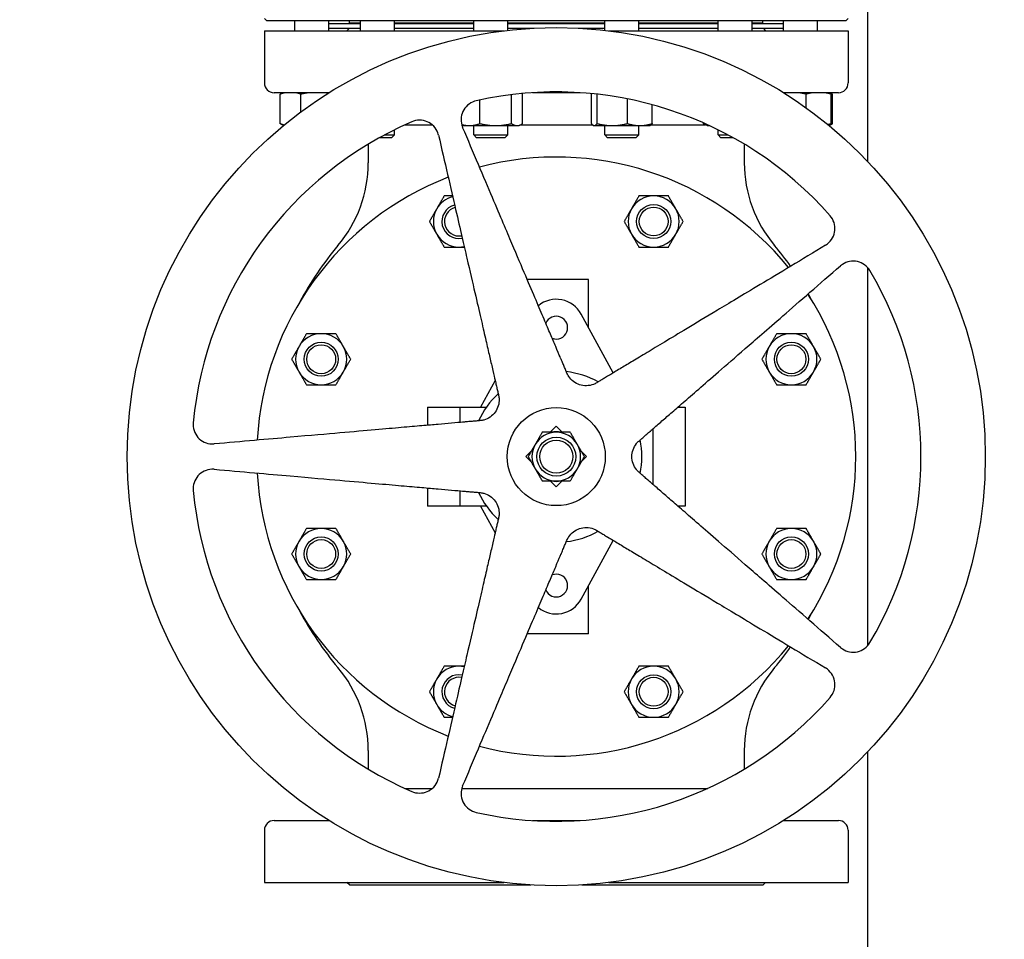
# Model space of a CAD drawing. Header units: inches. Extents: x 24 to 1128, y -94 to 748.
# Tile 415 of 573: x 603 to 628, y 521 to 545. Entities that reach past the tile are written whole.
import ezdxf

# ---------------------------------------------------------------- set-up
doc = ezdxf.new("R2010")
doc.units = ezdxf.units.IN
doc.header["$LTSCALE"] = 32
doc.header["$MEASUREMENT"] = 0
doc.layers.add('Dimension (ANSI)', color=7, linetype='Continuous', lineweight=25)
doc.layers.add('Visible (ANSI)', color=7, linetype='Continuous', lineweight=30)
doc.styles.add('Note Text (ANSI)', font='tahoma.ttf')
doc.dimstyles.new('Architectural (ANSI)', dxfattribs={"dimscale": 32, "dimtxt": 0.125, "dimasz": 0.098425, "dimexe": 0.125, "dimexo": 0.0625, "dimgap": 0.031496, "dimtad": 0, "dimtih": 1, "dimtoh": 1, "dimdec": 4, "dimrnd": 1e-08, "dimzin": 3, "dimdsep": 46, "dimlunit": 4, "dimtxsty": 'Note Text (ANSI)', "dimcen": 0.09, "dimdle": 0.393701, "dimclrd": 256, "dimclre": 256, "dimclrt": 256, "dimadec": 0, "dimazin": 3, "dimtfac": 0.96, "dimtofl": 0, "dimtmove": 0, "dimatfit": 3, "dimfxl": 1, "dimfrac": 2, "dimtolj": 1, "dimtzin": 12, "dimlwd": -1, "dimlwe": -1, "dimarcsym": 0})

# ---------------------------------------------------------------- blocks, each defined once
blk = doc.blocks.new('*D15')
at = {"layer": 'Defpoints', "color": 0, "transparency": 16777216}
for p in [(730.383, 552.029), (472.383, 538.198), (730.383, 454.747)]:
    blk.add_point(p, dxfattribs=at)
at = {"layer": 'Dimension (ANSI)', "transparency": 16777216}
for p, q in [((730.383, 550.029), (730.383, 450.747)), ((472.383, 536.198), (472.383, 450.747)), ((475.533, 454.747), (556.986, 454.747)), ((727.234, 454.747), (572.78, 454.747))]:
    blk.add_line(p, q, dxfattribs=at)
for points in [[(475.533, 455.272), (475.533, 454.222), (472.383, 454.747)], [(727.234, 455.272), (727.234, 454.222), (730.383, 454.747)]]:
    blk.add_solid(points, dxfattribs=at)
at = {"layer": 'Dimension (ANSI)', "transparency": 16777216, "insert": (557.994, 456.83), "char_height": 4, "attachment_point": 1, "style": 'Note Text (ANSI)'}
blk.add_mtext('\\A1;21\'-6"', dxfattribs=at)

msp = doc.modelspace()

# ---------------------------------------------------------------- linework, layer by layer
at = {"layer": 'Visible (ANSI)'}
for p, q in [((624.38339, 549.93274), (624.38339, 540.97655)), ((608.94589, 544.58652), (608.88339, 544.64902)), ((623.82089, 544.58652), (608.94589, 544.58652)), ((609.66738, 544.33352), (609.66738, 544.58652)), ((610.54238, 544.33352), (610.54238, 544.58652)), ((610.54238, 544.52152), (611.3497, 544.52152)), ((611.07339, 544.52652), (611.07339, 544.58652)), ((611.3497, 544.52652), (611.07339, 544.52652)), ((611.19339, 544.52652), (611.19339, 544.52152)), ((611.3497, 544.33352), (611.3497, 544.58652)), ((612.2247, 544.33352), (612.2247, 544.58652)), ((614.26357, 544.52652), (612.2247, 544.52652)), ((612.2247, 544.52152), (614.26357, 544.52152)), ((614.26357, 544.33352), (614.26357, 544.58652)), ((615.13857, 544.3455), (615.13857, 544.58652)), ((617.62822, 544.52652), (615.13857, 544.52652)), ((615.13857, 544.52152), (617.62822, 544.52152)), ((617.62822, 544.3455), (617.62822, 544.58652)), ((618.50322, 544.33352), (618.50322, 544.58652)), ((620.54209, 544.52652), (618.50322, 544.52652)), ((618.50322, 544.52152), (620.54209, 544.52152)), ((620.54209, 544.33352), (620.54209, 544.58652)), ((621.41709, 544.33352), (621.41709, 544.58652)), ((621.69339, 544.52652), (621.41709, 544.52652)), ((621.41709, 544.52152), (622.22441, 544.52152)), ((621.57339, 544.52652), (621.57339, 544.52152)), ((621.69339, 544.52652), (621.69339, 544.58652)), ((622.22441, 544.33352), (622.22441, 544.58652)), ((623.09941, 544.33352), (623.09941, 544.58652)), ((623.82089, 544.58652), (623.88339, 544.64902)), ((608.88339, 544.33352), (615.03726, 544.33352)), ((608.88339, 544.33352), (608.88339, 542.99252)), ((610.54238, 544.40152), (611.3497, 544.40152)), ((611.06839, 544.39652), (611.00539, 544.33352)), ((611.06839, 544.39652), (611.3497, 544.39652)), ((611.19339, 544.40152), (611.19339, 544.39652)), ((612.2247, 544.40152), (614.26357, 544.40152)), ((612.2247, 544.39652), (614.26357, 544.39652)), ((615.13857, 544.40152), (615.81818, 544.40152)), ((615.13857, 544.39652), (615.728, 544.39652)), ((616.94861, 544.40152), (617.62822, 544.40152)), ((617.03878, 544.39652), (617.62822, 544.39652)), ((617.72953, 544.33352), (623.88339, 544.33352)), ((618.50322, 544.40152), (620.54209, 544.40152)), ((618.50322, 544.39652), (620.54209, 544.39652)), ((621.41709, 544.40152), (622.22441, 544.40152)), ((621.41709, 544.39652), (621.69839, 544.39652)), ((621.57339, 544.40152), (621.57339, 544.39652)), ((621.69839, 544.39652), (621.76139, 544.33352)), ((623.88339, 544.33352), (623.88339, 542.99252)), ((610.5443, 542.74252), (609.13339, 542.74252)), ((609.28745, 541.94838), (609.28745, 542.70365)), ((609.358, 542.74252), (609.34009, 542.73416)), ((609.82192, 542.25054), (609.82192, 542.70365)), ((615.23555, 541.94838), (615.23555, 542.69192)), ((615.5185, 541.94838), (615.5185, 542.70365)), ((616.99489, 542.74252), (615.77189, 542.74252)), ((617.28519, 541.94838), (617.28519, 542.70365)), ((617.43041, 541.94838), (617.43041, 542.70365)), ((623.63339, 542.74252), (622.22249, 542.74252)), ((622.80713, 542.35093), (622.80713, 542.70365)), ((623.40879, 542.74252), (623.4267, 542.73416)), ((623.44244, 541.94838), (623.44244, 542.70365)), ((623.47934, 541.94838), (623.47934, 542.70365)), ((614.41812, 541.94838), (614.41812, 542.55407)), ((618.21094, 541.94838), (618.21094, 542.58254)), ((618.84624, 541.94838), (618.84624, 542.43302)), ((609.3752, 541.90149), (609.34009, 541.91787)), ((612.49046, 541.91552), (613.19737, 541.91552)), ((613.98207, 541.89652), (613.95771, 541.90787)), ((615.42007, 541.89652), (615.46586, 541.91787)), ((615.46082, 541.91552), (617.31487, 541.91552)), ((618.81657, 541.91552), (620.21984, 541.91552)), ((620.16216, 541.94838), (620.16216, 541.96674)), ((620.26059, 541.89652), (620.2148, 541.91787)), ((623.39217, 541.90176), (623.4267, 541.91787)), ((611.97267, 541.65943), (612.2247, 541.65943)), ((612.15178, 541.58652), (612.2247, 541.65943)), ((612.2247, 541.65943), (612.2247, 541.78904)), ((613.98207, 541.89652), (614.15088, 541.89652)), ((614.15088, 541.89652), (614.82683, 541.89652)), ((614.26357, 541.65943), (614.26357, 541.89652)), ((614.26357, 541.65943), (615.13857, 541.65943)), ((614.33649, 541.58652), (614.26357, 541.65943)), ((614.82683, 541.89652), (615.37702, 541.89652)), ((615.06565, 541.58652), (615.13857, 541.65943)), ((615.13857, 541.65943), (615.13857, 541.89652)), ((615.37702, 541.89652), (615.42007, 541.89652)), ((617.34672, 541.89652), (617.33546, 541.90176)), ((617.34672, 541.89652), (617.3578, 541.89652)), ((617.3578, 541.89652), (617.82067, 541.89652)), ((617.62822, 541.65943), (617.62822, 541.89652)), ((617.62822, 541.65943), (618.50322, 541.65943)), ((617.70113, 541.58652), (617.62822, 541.65943)), ((617.82067, 541.89652), (618.52859, 541.89652)), ((618.4303, 541.58652), (618.50322, 541.65943)), ((618.50322, 541.65943), (618.50322, 541.89652)), ((618.52859, 541.89652), (618.78472, 541.89652)), ((618.78472, 541.89652), (618.79598, 541.90176)), ((620.26059, 541.89652), (620.31766, 541.89652)), ((620.54209, 541.65943), (620.54209, 541.78904)), ((620.54209, 541.65943), (620.79412, 541.65943)), ((620.615, 541.58652), (620.54209, 541.65943)), ((623.39159, 541.90149), (623.39217, 541.90176)), ((611.55158, 541.42059), (611.55158, 540.944)), ((612.15178, 541.58652), (611.83864, 541.58652)), ((615.06565, 541.58652), (614.33649, 541.58652)), ((618.4303, 541.58652), (617.70113, 541.58652)), ((620.92815, 541.58652), (620.615, 541.58652)), ((621.21521, 541.42059), (621.21521, 540.944)), ((624.38339, 538.25243), (624.38339, 528.5326)), ((617.21019, 537.94552), (615.6357, 537.94552)), ((617.21019, 536.71202), (617.21019, 537.94552)), ((617.84713, 535.54452), (617.0235, 537.05423)), ((614.81248, 535.34807), (614.44042, 534.6661)), ((613.07539, 534.6661), (613.90239, 534.6661)), ((613.07539, 534.6661), (613.07539, 534.19801)), ((613.90239, 534.6661), (614.59092, 534.6661)), ((613.90239, 534.6661), (613.90239, 534.27037)), ((619.51105, 534.6661), (619.69139, 534.6661)), ((619.69139, 534.6661), (619.69139, 532.11894)), ((616.22916, 534.01752), (616.38339, 534.17175)), ((616.38339, 534.17175), (616.53763, 534.01752)), ((618.86439, 534.10396), (618.86439, 532.68107)), ((615.60416, 533.39252), (615.74031, 533.52867)), ((615.74031, 533.25636), (615.60416, 533.39252)), ((617.02648, 533.52867), (617.16263, 533.39252)), ((617.16263, 533.39252), (617.02648, 533.25636)), ((613.07539, 532.58702), (613.07539, 532.11894)), ((616.38339, 532.61328), (616.22916, 532.76752)), ((616.53763, 532.76752), (616.38339, 532.61328)), ((613.90239, 532.51466), (613.90239, 532.11894)), ((613.90239, 532.11894), (613.07539, 532.11894)), ((614.59092, 532.11894), (613.90239, 532.11894)), ((614.44042, 532.11894), (614.81248, 531.43696)), ((619.69139, 532.11894), (619.51105, 532.11894)), ((617.0235, 529.7308), (617.84713, 531.24051)), ((617.21019, 528.83952), (617.21019, 530.07301)), ((617.21019, 528.83952), (615.6357, 528.83952)), ((611.55158, 525.84103), (611.55158, 525.36444)), ((621.21521, 525.84103), (621.21521, 525.36444)), ((624.38339, 525.80848), (624.38339, 471.84902)), ((612.49046, 524.86952), (613.19737, 524.86952)), ((613.95557, 524.86952), (620.27632, 524.86952)), ((609.13339, 524.04252), (610.5443, 524.04252)), ((615.77189, 524.04252), (616.99489, 524.04252)), ((622.22249, 524.04252), (623.63339, 524.04252)), ((608.88339, 523.79252), (608.88339, 522.45152)), ((623.88339, 523.79252), (623.88339, 522.45152)), ((608.88339, 522.45152), (615.03726, 522.45152)), ((611.06839, 522.38852), (611.00539, 522.45152)), ((617.72953, 522.45152), (623.88339, 522.45152)), ((621.69839, 522.38852), (621.76139, 522.45152)), ((611.06839, 522.38852), (615.728, 522.38852)), ((617.03878, 522.38852), (621.69839, 522.38852))]:
    msp.add_line(p, q, dxfattribs=at)
for centre, radius in [((616.38339, 533.39252), 11.0235), ((618.88545, 539.43302), 0.4375), ((618.88545, 539.43302), 0.37135), ((610.34288, 535.89458), 0.4375), ((610.34288, 535.89458), 0.37135), ((622.4239, 535.89458), 0.4375), ((622.4239, 535.89458), 0.37135), ((616.38339, 533.39252), 1.26), ((616.38339, 533.39252), 0.5), ((616.38339, 533.39252), 0.4256), ((610.34288, 530.89045), 0.4375), ((622.4239, 530.89045), 0.4375), ((610.34288, 530.89045), 0.37135), ((622.4239, 530.89045), 0.37135), ((618.88545, 527.35201), 0.4375), ((618.88545, 527.35201), 0.37135)]:
    msp.add_circle(centre, radius, dxfattribs=at)
for centre, radius, start, end in [((609.13339, 542.99252), 0.25, 180, 270), ((623.63339, 542.99252), 0.25, 270, 0), ((616.38339, 533.39252), 9.36997, 41.331348, 102.668652), ((616.38339, 533.39252), 9.36997, 113.331348, 174.668652), ((608.24358, 540.944), 3.308, 319.897303, 0), ((616.38339, 533.39252), 7.696, 39.147903, 104.852097), ((624.52321, 540.944), 3.308, 180, 220.102697), ((616.38339, 533.39252), 7.696, 111.147903, 176.852097), ((613.88133, 539.43302), 0.656, 104.015956, 150), ((618.88545, 539.43302), 0.656, 90, 150), ((618.88545, 539.43302), 0.656, 30, 90), ((613.88133, 539.43302), 0.656, 150, 210), ((613.88133, 539.43302), 0.4375, 104.523454, 281.476546), ((613.88133, 539.43302), 0.37135, 104.794914, 281.205086), ((618.88545, 539.43302), 0.656, 150, 210), ((618.88545, 539.43302), 0.656, 330, 30), ((613.88133, 539.43302), 0.656, 210, 270), ((618.88545, 539.43302), 0.656, 210, 270), ((618.88545, 539.43302), 0.656, 270, 330), ((617.21039, 533.39252), 8.415, 139.897304, 151.812157), ((613.88133, 539.43302), 0.656, 270, 281.984044), ((615.55639, 533.39252), 8.415, 35.531253, 40.102696), ((616.38339, 533.39252), 9.36997, 329.331348, 30.668652), ((616.38339, 536.70502), 0.72917, 28.615103, 129.209832), ((616.38339, 533.39252), 7.696, 327.147903, 32.852097), ((615.55639, 533.39252), 8.415, 28.187843, 29.808159), ((616.38339, 536.70502), 0.29167, 248.74206, 157.25794), ((610.34288, 535.89458), 0.656, 90, 150), ((610.34288, 535.89458), 0.656, 30, 90), ((622.4239, 535.89458), 0.656, 90, 150), ((622.4239, 535.89458), 0.656, 30, 90), ((610.34288, 535.89458), 0.656, 150, 210), ((610.34288, 535.89458), 0.656, 330, 30), ((622.4239, 535.89458), 0.656, 150, 210), ((622.4239, 535.89458), 0.656, 330, 30), ((610.34288, 535.89458), 0.656, 210, 270), ((610.34288, 535.89458), 0.656, 270, 330), ((616.38339, 533.39252), 2.19886, 60.739091, 83.260909), ((622.4239, 535.89458), 0.656, 210, 270), ((622.4239, 535.89458), 0.656, 270, 330), ((616.38339, 533.39252), 2.19886, 132.739091, 155.260909), ((616.38339, 533.39252), 0.625, 90, 150), ((616.38339, 533.39252), 0.636, 79.328306, 100.671694), ((616.38339, 533.39252), 0.625, 30, 90), ((616.38339, 533.39252), 2.19886, 348.739091, 11.260909), ((616.38339, 533.39252), 0.625, 150, 210), ((616.38339, 533.39252), 0.625, 330, 30), ((616.38339, 533.39252), 0.625, 210, 270), ((616.38339, 533.39252), 0.625, 270, 330), ((616.38339, 533.39252), 7.696, 183.147903, 248.852097), ((616.38339, 533.39252), 0.636, 259.328306, 280.671694), ((616.38339, 533.39252), 9.36997, 185.331348, 246.668652), ((616.38339, 533.39252), 2.19886, 204.739091, 227.260909), ((610.34288, 530.89045), 0.656, 90, 150), ((610.34288, 530.89045), 0.656, 30, 90), ((622.4239, 530.89045), 0.656, 90, 150), ((622.4239, 530.89045), 0.656, 30, 90), ((616.38339, 533.39252), 2.19886, 276.739091, 299.260909), ((610.34288, 530.89045), 0.656, 150, 210), ((610.34288, 530.89045), 0.656, 330, 30), ((622.4239, 530.89045), 0.656, 150, 210), ((622.4239, 530.89045), 0.656, 330, 30), ((610.34288, 530.89045), 0.656, 210, 270), ((610.34288, 530.89045), 0.656, 270, 330), ((622.4239, 530.89045), 0.656, 210, 270), ((622.4239, 530.89045), 0.656, 270, 330), ((616.38339, 530.08002), 0.29167, 202.74206, 111.25794), ((616.38339, 530.08002), 0.72917, 230.790168, 331.384897), ((617.21039, 533.39252), 8.415, 208.187843, 220.102697), ((615.55639, 533.39252), 8.415, 330.191841, 331.812157), ((616.38339, 533.39252), 7.696, 255.147903, 320.852097), ((615.55639, 533.39252), 8.415, 319.897303, 324.468747), ((613.88133, 527.35201), 0.656, 90, 150), ((613.88133, 527.35201), 0.656, 78.015956, 90), ((618.88545, 527.35201), 0.656, 90, 150), ((618.88545, 527.35201), 0.656, 30, 90), ((608.24358, 525.84103), 3.308, 0, 40.102697), ((613.88133, 527.35201), 0.4375, 78.523454, 255.476546), ((624.52321, 525.84103), 3.308, 139.897303, 180), ((613.88133, 527.35201), 0.656, 150, 210), ((613.88133, 527.35201), 0.37135, 78.794914, 255.205086), ((618.88545, 527.35201), 0.656, 150, 210), ((618.88545, 527.35201), 0.656, 330, 30), ((613.88133, 527.35201), 0.656, 210, 255.984044), ((616.38339, 533.39252), 9.36997, 257.331348, 318.668652), ((618.88545, 527.35201), 0.656, 210, 270), ((618.88545, 527.35201), 0.656, 270, 330), ((609.13339, 523.79252), 0.25, 90, 180), ((623.63339, 523.79252), 0.25, 0, 90)]:
    msp.add_arc(centre, radius, start, end, dxfattribs=at)
for points, weights in [([(609.42454, 542.74252), (609.35962, 542.72979), (609.28745, 542.70365)], [1.01897523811, 1.01877372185, 1]), ([(609.28745, 542.70365), (609.31485, 542.72239), (609.34009, 542.73416)], [1, 1.01339325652, 1.01733426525]), ([(609.82192, 542.70365), (609.74975, 542.72979), (609.68483, 542.74252)], [1, 1.01877372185, 1.01897523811]), ([(610.0316, 542.74252), (609.9323, 542.72979), (609.82192, 542.70365)], [1.01897523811, 1.01877372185, 1]), ([(610.5216, 542.7283), (610.47472, 542.73674), (610.42968, 542.74252)], [1.01497041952, 1.01888382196, 1.01897523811]), ([(615.5185, 542.70365), (615.5053, 542.71268), (615.49266, 542.72006)], [1, 1.0064062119, 1.01064987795]), ([(617.29657, 542.71789), (617.29099, 542.71137), (617.28519, 542.70365)], [1.00937112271, 1.0054754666, 1]), ([(617.43041, 542.70365), (617.43035, 542.70374), (617.43028, 542.70382)], [1, 1.00006190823, 1.0001236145]), ([(617.43086, 542.70376), (617.43063, 542.7037), (617.43041, 542.70365)], [1.00007787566, 1.00003897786, 1]), ([(622.22682, 542.74252), (622.22504, 542.74228), (622.22326, 542.74203)], [1.01897523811, 1.0189714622, 1.01896116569]), ([(622.80713, 542.70365), (622.70174, 542.72979), (622.60692, 542.74252)], [1, 1.01877372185, 1.01897523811]), ([(622.97009, 542.74252), (622.89292, 542.72979), (622.80713, 542.70365)], [1.01897523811, 1.01877372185, 1]), ([(623.44244, 542.70365), (623.35665, 542.72979), (623.27948, 542.74252)], [1, 1.01877372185, 1.01897523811]), ([(623.40519, 542.74252), (623.42283, 542.72979), (623.44244, 542.70365)], [1.01897523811, 1.01877372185, 1]), ([(623.47934, 542.70365), (623.44113, 542.72979), (623.40676, 542.74252)], [1, 1.01877372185, 1.01897523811]), ([(609.34009, 541.91787), (609.31485, 541.92964), (609.28745, 541.94838)], [1.01733426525, 1.01339325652, 1]), ([(609.28745, 541.94838), (609.34263, 541.9284), (609.39324, 541.91632)], [1, 1.01429119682, 1.01782022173]), ([(613.95287, 541.9259), (614.05603, 541.89652), (614.15088, 541.89652)], [1.01392594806, 1.02876844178, 1]), ([(614.15088, 541.89652), (614.27491, 541.89652), (614.41812, 541.94838)], [1, 1.0379548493, 1]), ([(614.41812, 541.94838), (614.63715, 541.89652), (614.82683, 541.89652)], [1, 1.0379548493, 1]), ([(614.82683, 541.89652), (615.01652, 541.89652), (615.23555, 541.94838)], [1, 1.0379548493, 1]), ([(615.23555, 541.94838), (615.31137, 541.89652), (615.37702, 541.89652)], [1, 1.0379548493, 1]), ([(615.37702, 541.89652), (615.44268, 541.89652), (615.5185, 541.94838)], [1, 1.0379548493, 1]), ([(617.28519, 541.94838), (617.3241, 541.89652), (617.3578, 541.89652)], [1, 1.0379548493, 1]), ([(617.3578, 541.89652), (617.3915, 541.89652), (617.43041, 541.94838)], [1, 1.0379548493, 1]), ([(617.43041, 541.94838), (617.63955, 541.89652), (617.82067, 541.89652)], [1, 1.0379548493, 1]), ([(617.82067, 541.89652), (618.0018, 541.89652), (618.21094, 541.94838)], [1, 1.0379548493, 1]), ([(618.21094, 541.94838), (618.38117, 541.89652), (618.52859, 541.89652)], [1, 1.0379548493, 1]), ([(618.52859, 541.89652), (618.67601, 541.89652), (618.84624, 541.94838)], [1, 1.0379548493, 1]), ([(618.84624, 541.94838), (618.8195, 541.91273), (618.79598, 541.90176)], [1, 1.02578038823, 1.01653872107]), ([(620.2148, 541.91787), (620.18956, 541.92964), (620.16216, 541.94838)], [1.01733426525, 1.01339325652, 1]), ([(620.16216, 541.94838), (620.22452, 541.9258), (620.28123, 541.91327)], [1, 1.01618057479, 1.01856523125]), ([(623.36146, 541.92622), (623.40076, 541.93568), (623.44244, 541.94838)], [1.01376780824, 1.00903433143, 1]), ([(623.44244, 541.94838), (623.41569, 541.91273), (623.39217, 541.90176)], [1, 1.02578038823, 1.01653872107]), ([(623.40353, 541.90834), (623.43937, 541.92103), (623.47934, 541.94838)], [1.01895290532, 1.01965956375, 1]), ([(616.65826, 535.53653), (616.12941, 536.78242), (613.97785, 541.85118)], [3.21640230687, 2.36623373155, 1.05826131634]), ([(613.35764, 541.64967), (614.59634, 536.28429), (614.90081, 534.9655)], [1.05826131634, 2.36623373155, 3.21640230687]), ([(613.50259, 540.08902), (613.40111, 539.91325), (613.31322, 539.76102)], [1.01001874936, 1.04314139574, 1]), ([(613.71795, 540.08902), (613.61639, 540.08902), (613.50259, 540.08902)], [1.02333570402, 1.0283254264, 1.01001874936]), ([(618.50671, 540.08902), (618.40523, 539.91325), (618.31734, 539.76102)], [1.01001874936, 1.04314139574, 1]), ([(618.88545, 540.08902), (618.70968, 540.08902), (618.50671, 540.08902)], [1, 1.04314139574, 1.01001874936]), ([(619.2642, 540.08902), (619.06123, 540.08902), (618.88545, 540.08902)], [1.01001874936, 1.04314139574, 1]), ([(619.45357, 539.76102), (619.36568, 539.91325), (619.2642, 540.08902)], [1, 1.04314139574, 1.01001874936]), ([(613.31322, 539.76102), (613.22533, 539.6088), (613.12385, 539.43302)], [1, 1.04314139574, 1.01001874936]), ([(618.31734, 539.76102), (618.22945, 539.6088), (618.12797, 539.43302)], [1, 1.04314139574, 1.01001874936]), ([(619.64294, 539.43302), (619.54145, 539.6088), (619.45357, 539.76102)], [1.01001874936, 1.04314139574, 1]), ([(613.12385, 539.43302), (613.22533, 539.25725), (613.31322, 539.10502)], [1.01001874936, 1.04314139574, 1]), ([(618.12797, 539.43302), (618.22945, 539.25725), (618.31734, 539.10502)], [1.01001874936, 1.04314139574, 1]), ([(619.45357, 539.10502), (619.54145, 539.25725), (619.64294, 539.43302)], [1, 1.04314139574, 1.01001874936]), ([(613.31322, 539.10502), (613.40111, 538.9528), (613.50259, 538.77702)], [1, 1.04314139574, 1.01001874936]), ([(618.31734, 539.10502), (618.40523, 538.9528), (618.50671, 538.77702)], [1, 1.04314139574, 1.01001874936]), ([(619.2642, 538.77702), (619.36568, 538.9528), (619.45357, 539.10502)], [1.01001874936, 1.04314139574, 1]), ([(613.50259, 538.77702), (613.70556, 538.77702), (613.88133, 538.77702)], [1.01001874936, 1.04314139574, 1]), ([(613.88133, 538.77702), (613.95032, 538.77702), (614.02085, 538.77702)], [1, 1.01649887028, 1.02184350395]), ([(623.3014, 538.82177), (618.58141, 535.98571), (617.42124, 535.28862)], [1.05826131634, 2.36623373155, 3.21640230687]), ([(618.50671, 538.77702), (618.70968, 538.77702), (618.88545, 538.77702)], [1.01001874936, 1.04314139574, 1]), ([(618.88545, 538.77702), (619.06123, 538.77702), (619.2642, 538.77702)], [1, 1.04314139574, 1.01001874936]), ([(618.50741, 533.79364), (619.5289, 534.68161), (623.68471, 538.2942)], [3.21640230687, 2.36623373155, 1.05826131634]), ([(609.96414, 536.55058), (609.86266, 536.3748), (609.77477, 536.22258)], [1.01001874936, 1.04314139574, 1]), ([(610.34288, 536.55058), (610.16711, 536.55058), (609.96414, 536.55058)], [1, 1.04314139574, 1.01001874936]), ([(610.72163, 536.55058), (610.51866, 536.55058), (610.34288, 536.55058)], [1.01001874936, 1.04314139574, 1]), ([(610.911, 536.22258), (610.82311, 536.3748), (610.72163, 536.55058)], [1, 1.04314139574, 1.01001874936]), ([(622.04516, 536.55058), (621.94368, 536.3748), (621.85579, 536.22258)], [1.01001874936, 1.04314139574, 1]), ([(622.4239, 536.55058), (622.24813, 536.55058), (622.04516, 536.55058)], [1, 1.04314139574, 1.01001874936]), ([(622.80264, 536.55058), (622.59968, 536.55058), (622.4239, 536.55058)], [1.01001874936, 1.04314139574, 1]), ([(622.99202, 536.22258), (622.90413, 536.3748), (622.80264, 536.55058)], [1, 1.04314139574, 1.01001874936]), ([(609.77477, 536.22258), (609.68688, 536.07035), (609.5854, 535.89458)], [1, 1.04314139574, 1.01001874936]), ([(611.10037, 535.89458), (610.99888, 536.07035), (610.911, 536.22258)], [1.01001874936, 1.04314139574, 1]), ([(621.85579, 536.22258), (621.7679, 536.07035), (621.66642, 535.89458)], [1, 1.04314139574, 1.01001874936]), ([(623.18139, 535.89458), (623.0799, 536.07035), (622.99202, 536.22258)], [1.01001874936, 1.04314139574, 1]), ([(609.5854, 535.89458), (609.68688, 535.7188), (609.77477, 535.56658)], [1.01001874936, 1.04314139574, 1]), ([(610.911, 535.56658), (610.99888, 535.7188), (611.10037, 535.89458)], [1, 1.04314139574, 1.01001874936]), ([(621.66642, 535.89458), (621.7679, 535.7188), (621.85579, 535.56658)], [1.01001874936, 1.04314139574, 1]), ([(622.99202, 535.56658), (623.0799, 535.7188), (623.18139, 535.89458)], [1, 1.04314139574, 1.01001874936]), ([(609.77477, 535.56658), (609.86266, 535.41435), (609.96414, 535.23858)], [1, 1.04314139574, 1.01001874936]), ([(610.72163, 535.23858), (610.82311, 535.41435), (610.911, 535.56658)], [1.01001874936, 1.04314139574, 1]), ([(621.85579, 535.56658), (621.94368, 535.41435), (622.04516, 535.23858)], [1, 1.04314139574, 1.01001874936]), ([(622.80264, 535.23858), (622.90413, 535.41435), (622.99202, 535.56658)], [1.01001874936, 1.04314139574, 1]), ([(609.96414, 535.23858), (610.16711, 535.23858), (610.34288, 535.23858)], [1.01001874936, 1.04314139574, 1]), ([(610.34288, 535.23858), (610.51866, 535.23858), (610.72163, 535.23858)], [1, 1.04314139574, 1.01001874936]), ([(622.04516, 535.23858), (622.24813, 535.23858), (622.4239, 535.23858)], [1.01001874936, 1.04314139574, 1]), ([(622.4239, 535.23858), (622.59968, 535.23858), (622.80264, 535.23858)], [1, 1.04314139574, 1.01001874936]), ([(614.42925, 534.31646), (613.08092, 534.1985), (607.59537, 533.71857)], [3.22913550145, 2.37560125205, 1.06245079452]), ([(616.02255, 534.01752), (615.92586, 533.85005), (615.84213, 533.70502)], [1.01001874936, 1.04314139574, 1]), ([(616.38339, 534.01752), (616.21593, 534.01752), (616.02255, 534.01752)], [1, 1.04314139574, 1.01001874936]), ([(616.74424, 534.01752), (616.55086, 534.01752), (616.38339, 534.01752)], [1.01001874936, 1.04314139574, 1]), ([(616.92466, 533.70502), (616.84093, 533.85005), (616.74424, 534.01752)], [1, 1.04314139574, 1.01001874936]), ([(615.84213, 533.70502), (615.75839, 533.55998), (615.66171, 533.39252)], [1, 1.04314139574, 1.01001874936]), ([(617.10508, 533.39252), (617.00839, 533.55998), (616.92466, 533.70502)], [1.01001874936, 1.04314139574, 1]), ([(615.66171, 533.39252), (615.75839, 533.22505), (615.84213, 533.08002)], [1.01001874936, 1.04314139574, 1]), ([(616.92466, 533.08002), (617.00839, 533.22505), (617.10508, 533.39252)], [1, 1.04314139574, 1.01001874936]), ([(607.59537, 533.06646), (613.08092, 532.58653), (614.42925, 532.46857)], [1.06245079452, 2.37560125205, 3.22913550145]), ([(615.84213, 533.08002), (615.92586, 532.93498), (616.02255, 532.76752)], [1, 1.04314139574, 1.01001874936]), ([(616.74424, 532.76752), (616.84093, 532.93498), (616.92466, 533.08002)], [1.01001874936, 1.04314139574, 1]), ([(623.68471, 528.49083), (619.5289, 532.10342), (618.50741, 532.99139)], [1.05826131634, 2.36623373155, 3.21640230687]), ([(616.02255, 532.76752), (616.21593, 532.76752), (616.38339, 532.76752)], [1.01001874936, 1.04314139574, 1]), ([(616.38339, 532.76752), (616.55086, 532.76752), (616.74424, 532.76752)], [1, 1.04314139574, 1.01001874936]), ([(614.90081, 531.81953), (614.59634, 530.50074), (613.35764, 525.13536)], [3.21640230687, 2.36623373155, 1.05826131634]), ([(609.96414, 531.54645), (609.86266, 531.37068), (609.77477, 531.21845)], [1.01001874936, 1.04314139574, 1]), ([(610.34288, 531.54645), (610.16711, 531.54645), (609.96414, 531.54645)], [1, 1.04314139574, 1.01001874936]), ([(610.72163, 531.54645), (610.51866, 531.54645), (610.34288, 531.54645)], [1.01001874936, 1.04314139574, 1]), ([(610.911, 531.21845), (610.82311, 531.37068), (610.72163, 531.54645)], [1, 1.04314139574, 1.01001874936]), ([(622.04516, 531.54645), (621.94368, 531.37068), (621.85579, 531.21845)], [1.01001874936, 1.04314139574, 1]), ([(622.4239, 531.54645), (622.24813, 531.54645), (622.04516, 531.54645)], [1, 1.04314139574, 1.01001874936]), ([(622.80264, 531.54645), (622.59968, 531.54645), (622.4239, 531.54645)], [1.01001874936, 1.04314139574, 1]), ([(622.99202, 531.21845), (622.90413, 531.37068), (622.80264, 531.54645)], [1, 1.04314139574, 1.01001874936]), ([(617.42124, 531.49641), (618.58141, 530.79932), (623.3014, 527.96326)], [3.21640230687, 2.36623373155, 1.05826131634]), ([(609.77477, 531.21845), (609.68688, 531.06623), (609.5854, 530.89045)], [1, 1.04314139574, 1.01001874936]), ([(611.10037, 530.89045), (610.99888, 531.06623), (610.911, 531.21845)], [1.01001874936, 1.04314139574, 1]), ([(613.97785, 524.93385), (616.12941, 530.00261), (616.65826, 531.2485)], [1.05826131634, 2.36623373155, 3.21640230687]), ([(621.85579, 531.21845), (621.7679, 531.06623), (621.66642, 530.89045)], [1, 1.04314139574, 1.01001874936]), ([(623.18139, 530.89045), (623.0799, 531.06623), (622.99202, 531.21845)], [1.01001874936, 1.04314139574, 1]), ([(609.5854, 530.89045), (609.68688, 530.71468), (609.77477, 530.56245)], [1.01001874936, 1.04314139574, 1]), ([(610.911, 530.56245), (610.99888, 530.71468), (611.10037, 530.89045)], [1, 1.04314139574, 1.01001874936]), ([(621.66642, 530.89045), (621.7679, 530.71468), (621.85579, 530.56245)], [1.01001874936, 1.04314139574, 1]), ([(622.99202, 530.56245), (623.0799, 530.71468), (623.18139, 530.89045)], [1, 1.04314139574, 1.01001874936]), ([(609.77477, 530.56245), (609.86266, 530.41023), (609.96414, 530.23445)], [1, 1.04314139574, 1.01001874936]), ([(610.72163, 530.23445), (610.82311, 530.41023), (610.911, 530.56245)], [1.01001874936, 1.04314139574, 1]), ([(621.85579, 530.56245), (621.94368, 530.41023), (622.04516, 530.23445)], [1, 1.04314139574, 1.01001874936]), ([(622.80264, 530.23445), (622.90413, 530.41023), (622.99202, 530.56245)], [1.01001874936, 1.04314139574, 1]), ([(609.96414, 530.23445), (610.16711, 530.23445), (610.34288, 530.23445)], [1.01001874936, 1.04314139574, 1]), ([(610.34288, 530.23445), (610.51866, 530.23445), (610.72163, 530.23445)], [1, 1.04314139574, 1.01001874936]), ([(622.04516, 530.23445), (622.24813, 530.23445), (622.4239, 530.23445)], [1.01001874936, 1.04314139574, 1]), ([(622.4239, 530.23445), (622.59968, 530.23445), (622.80264, 530.23445)], [1, 1.04314139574, 1.01001874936]), ([(613.50259, 528.00801), (613.40111, 527.83223), (613.31322, 527.68001)], [1.01001874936, 1.04314139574, 1]), ([(613.88133, 528.00801), (613.70556, 528.00801), (613.50259, 528.00801)], [1, 1.04314139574, 1.01001874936]), ([(614.02085, 528.00801), (613.95032, 528.00801), (613.88133, 528.00801)], [1.02184350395, 1.01649887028, 1]), ([(618.50671, 528.00801), (618.40523, 527.83223), (618.31734, 527.68001)], [1.01001874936, 1.04314139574, 1]), ([(618.88545, 528.00801), (618.70968, 528.00801), (618.50671, 528.00801)], [1, 1.04314139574, 1.01001874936]), ([(619.2642, 528.00801), (619.06123, 528.00801), (618.88545, 528.00801)], [1.01001874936, 1.04314139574, 1]), ([(619.45357, 527.68001), (619.36568, 527.83223), (619.2642, 528.00801)], [1, 1.04314139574, 1.01001874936]), ([(613.31322, 527.68001), (613.22533, 527.52778), (613.12385, 527.35201)], [1, 1.04314139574, 1.01001874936]), ([(618.31734, 527.68001), (618.22945, 527.52778), (618.12797, 527.35201)], [1, 1.04314139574, 1.01001874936]), ([(619.64294, 527.35201), (619.54145, 527.52778), (619.45357, 527.68001)], [1.01001874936, 1.04314139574, 1]), ([(613.12385, 527.35201), (613.22533, 527.17623), (613.31322, 527.02401)], [1.01001874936, 1.04314139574, 1]), ([(618.12797, 527.35201), (618.22945, 527.17623), (618.31734, 527.02401)], [1.01001874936, 1.04314139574, 1]), ([(619.45357, 527.02401), (619.54145, 527.17623), (619.64294, 527.35201)], [1, 1.04314139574, 1.01001874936]), ([(613.31322, 527.02401), (613.40111, 526.87178), (613.50259, 526.69601)], [1, 1.04314139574, 1.01001874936]), ([(618.31734, 527.02401), (618.40523, 526.87178), (618.50671, 526.69601)], [1, 1.04314139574, 1.01001874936]), ([(619.2642, 526.69601), (619.36568, 526.87178), (619.45357, 527.02401)], [1.01001874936, 1.04314139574, 1]), ([(613.50259, 526.69601), (613.61639, 526.69601), (613.71795, 526.69601)], [1.01001874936, 1.0283254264, 1.02333570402]), ([(618.50671, 526.69601), (618.70968, 526.69601), (618.88545, 526.69601)], [1.01001874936, 1.04314139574, 1]), ([(618.88545, 526.69601), (619.06123, 526.69601), (619.2642, 526.69601)], [1, 1.04314139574, 1.01001874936])]:
    msp.add_rational_spline(points, weights, degree=2, dxfattribs=at)
for points, knots in [([(614.32844, 542.53438), (614.26487, 542.52009), (614.2002, 542.49171), (614.08852, 542.41063), (614.04151, 542.35793), (613.97496, 542.24592), (613.95116, 542.17942), (613.93337, 542.04257), (613.93938, 541.97221), (613.96277, 541.8901), (613.9697, 541.87054), (613.97785, 541.85118)], [1.98632476, 1.98632476, 1.98632476, 1.98632476, 2.48280891, 2.48280891, 2.97929305, 2.97929305, 3.47597129, 3.47597129, 3.97264952, 3.97264952, 4.12697786, 4.12697786, 4.12697786, 4.12697786]), ([(613.35764, 541.64967), (613.35285, 541.67012), (613.34696, 541.69001), (613.34001, 541.70902), (613.31762, 541.77019), (613.28113, 541.83064), (613.1863, 541.9309), (613.12796, 541.97071), (613.00828, 542.02221), (612.93927, 542.03722), (612.80127, 542.03716), (612.73226, 542.02211), (612.67243, 541.99631)], [-0.15432833, -0.15432833, -0.15432833, -0.15432833, 0, 0, 0, 0.49667824, 0.49667824, 0.99335647, 0.99335647, 1.48984062, 1.48984062, 1.98632476, 1.98632476, 1.98632476, 1.98632476]), ([(623.3014, 538.82177), (623.31937, 538.83265), (623.33647, 538.8444), (623.40366, 538.89708), (623.44988, 538.95047), (623.51592, 539.07164), (623.53576, 539.13943), (623.54776, 539.26917), (623.5407, 539.33943), (623.49801, 539.47067), (623.46236, 539.53164), (623.41934, 539.58056)], [3.53059689, 3.53059689, 3.53059689, 3.53059689, 3.68492522, 3.68492522, 4.18160346, 4.18160346, 4.6782817, 4.6782817, 5.17476584, 5.17476584, 5.67124999, 5.67124999, 5.67124999, 5.67124999]), ([(624.4428, 538.17188), (624.40957, 538.22792), (624.36259, 538.28066), (624.25097, 538.36182), (624.18633, 538.39025), (624.05923, 538.41892), (623.98864, 538.42101), (623.85299, 538.39564), (623.78793, 538.36818), (623.71707, 538.32056), (623.70061, 538.30793), (623.68471, 538.2942)], [1.98632476, 1.98632476, 1.98632476, 1.98632476, 2.48280891, 2.48280891, 2.97929305, 2.97929305, 3.47597129, 3.47597129, 3.97264952, 3.97264952, 4.12697786, 4.12697786, 4.12697786, 4.12697786]), ([(617.42124, 535.28862), (617.39352, 535.27196), (617.36471, 535.25815), (617.28267, 535.22701), (617.22169, 535.21435), (617.09918, 535.21137), (617.03765, 535.22104), (616.92887, 535.25639), (616.8734, 535.28473), (616.77604, 535.35915), (616.73415, 535.40523), (616.68608, 535.47865), (616.67089, 535.50676), (616.65826, 535.53653)], [5.30201977, 5.30201977, 5.30201977, 5.30201977, 5.53516775, 5.53516775, 5.97092818, 5.97092818, 6.40668861, 6.40668861, 6.84244904, 6.84244904, 7.27820947, 7.27820947, 7.51135745, 7.51135745, 7.51135745, 7.51135745]), ([(614.90081, 534.9655), (614.90808, 534.93399), (614.91231, 534.90231), (614.91658, 534.81467), (614.90977, 534.75276), (614.87475, 534.63533), (614.84653, 534.5798), (614.77931, 534.48727), (614.73521, 534.44327), (614.63435, 534.37367), (614.57758, 534.34807), (614.4929, 534.32504), (614.46147, 534.31928), (614.42925, 534.31646)], [5.30201977, 5.30201977, 5.30201977, 5.30201977, 5.53516775, 5.53516775, 5.97092818, 5.97092818, 6.40668861, 6.40668861, 6.84244904, 6.84244904, 7.27820947, 7.27820947, 7.51135745, 7.51135745, 7.51135745, 7.51135745]), ([(607.05395, 534.26313), (607.0479, 534.19826), (607.0549, 534.12798), (607.0975, 533.99671), (607.13309, 533.93572), (607.21906, 533.83781), (607.27495, 533.79463), (607.39961, 533.73542), (607.46838, 533.71939), (607.53347, 533.71701), (607.5537, 533.71627), (607.57444, 533.71681), (607.59537, 533.71857)], [-1.98632476, -1.98632476, -1.98632476, -1.98632476, -1.48984062, -1.48984062, -0.99335647, -0.99335647, -0.49667824, -0.49667824, 0, 0, 0, 0.15432833, 0.15432833, 0.15432833, 0.15432833]), ([(618.50741, 532.99139), (618.483, 533.01261), (618.46096, 533.03574), (618.40599, 533.10414), (618.37511, 533.15822), (618.33442, 533.27382), (618.3246, 533.33533), (618.3246, 533.4497), (618.33442, 533.51121), (618.37511, 533.62681), (618.40599, 533.68089), (618.46096, 533.74929), (618.483, 533.77242), (618.50741, 533.79364)], [5.30201977, 5.30201977, 5.30201977, 5.30201977, 5.53516775, 5.53516775, 5.97092818, 5.97092818, 6.40668861, 6.40668861, 6.84244904, 6.84244904, 7.27820947, 7.27820947, 7.51135745, 7.51135745, 7.51135745, 7.51135745]), ([(607.59537, 533.06646), (607.57444, 533.06822), (607.5537, 533.06876), (607.53347, 533.06802), (607.46838, 533.06564), (607.39961, 533.04961), (607.27495, 532.9904), (607.21906, 532.94722), (607.13309, 532.84931), (607.0975, 532.78832), (607.0549, 532.65705), (607.0479, 532.58677), (607.05395, 532.5219)], [-0.15432833, -0.15432833, -0.15432833, -0.15432833, 0, 0, 0, 0.49667824, 0.49667824, 0.99335647, 0.99335647, 1.48984062, 1.48984062, 1.98632476, 1.98632476, 1.98632476, 1.98632476]), ([(614.42925, 532.46857), (614.46147, 532.46575), (614.4929, 532.45999), (614.57758, 532.43696), (614.63435, 532.41136), (614.73521, 532.34176), (614.77931, 532.29776), (614.84653, 532.20524), (614.87475, 532.1497), (614.90977, 532.03227), (614.91658, 531.97036), (614.91231, 531.88272), (614.90808, 531.85104), (614.90081, 531.81953)], [5.30201977, 5.30201977, 5.30201977, 5.30201977, 5.53516775, 5.53516775, 5.97092818, 5.97092818, 6.40668861, 6.40668861, 6.84244904, 6.84244904, 7.27820947, 7.27820947, 7.51135745, 7.51135745, 7.51135745, 7.51135745]), ([(616.65826, 531.2485), (616.67089, 531.27827), (616.68608, 531.30638), (616.73415, 531.3798), (616.77604, 531.42588), (616.8734, 531.5003), (616.92887, 531.52864), (617.03765, 531.56399), (617.09918, 531.57366), (617.22169, 531.57068), (617.28267, 531.55802), (617.36471, 531.52688), (617.39352, 531.51307), (617.42124, 531.49641)], [5.30201977, 5.30201977, 5.30201977, 5.30201977, 5.53516775, 5.53516775, 5.97092818, 5.97092818, 6.40668861, 6.40668861, 6.84244904, 6.84244904, 7.27820947, 7.27820947, 7.51135745, 7.51135745, 7.51135745, 7.51135745]), ([(623.68471, 528.49083), (623.70061, 528.4771), (623.71707, 528.46447), (623.78793, 528.41685), (623.85299, 528.38939), (623.98864, 528.36402), (624.05923, 528.36611), (624.18633, 528.39479), (624.25097, 528.42321), (624.36259, 528.50437), (624.40957, 528.55711), (624.4428, 528.61315)], [3.53059689, 3.53059689, 3.53059689, 3.53059689, 3.68492522, 3.68492522, 4.18160346, 4.18160346, 4.6782817, 4.6782817, 5.17476584, 5.17476584, 5.67124999, 5.67124999, 5.67124999, 5.67124999]), ([(623.41934, 527.20447), (623.46236, 527.25339), (623.49801, 527.31437), (623.5407, 527.4456), (623.54776, 527.51586), (623.53576, 527.6456), (623.51592, 527.71339), (623.44988, 527.83456), (623.40366, 527.88795), (623.3524, 527.92814), (623.33647, 527.94063), (623.31937, 527.95238), (623.3014, 527.96326)], [-1.98632476, -1.98632476, -1.98632476, -1.98632476, -1.48984062, -1.48984062, -0.99335647, -0.99335647, -0.49667824, -0.49667824, 0, 0, 0, 0.15432833, 0.15432833, 0.15432833, 0.15432833]), ([(612.67243, 524.78872), (612.73226, 524.76292), (612.80127, 524.74787), (612.93927, 524.74781), (613.00828, 524.76282), (613.12796, 524.81432), (613.1863, 524.85413), (613.28113, 524.95439), (613.31762, 525.01484), (613.34001, 525.07601), (613.34696, 525.09502), (613.35285, 525.11491), (613.35764, 525.13536)], [-1.98632476, -1.98632476, -1.98632476, -1.98632476, -1.48984062, -1.48984062, -0.99335647, -0.99335647, -0.49667824, -0.49667824, 0, 0, 0, 0.15432833, 0.15432833, 0.15432833, 0.15432833]), ([(613.97785, 524.93385), (613.9697, 524.91449), (613.96277, 524.89493), (613.93938, 524.81282), (613.93337, 524.74246), (613.95116, 524.60561), (613.97496, 524.53911), (614.04151, 524.4271), (614.08852, 524.3744), (614.2002, 524.29332), (614.26487, 524.26494), (614.32844, 524.25066)], [3.53059689, 3.53059689, 3.53059689, 3.53059689, 3.68492522, 3.68492522, 4.18160346, 4.18160346, 4.6782817, 4.6782817, 5.17476584, 5.17476584, 5.67124999, 5.67124999, 5.67124999, 5.67124999])]:
    msp.add_open_spline(points, degree=3, knots=knots, dxfattribs=at)

# ---------------------------------------------------------------- dimensions: what is measured, and where the dimension line sits
at = {"layer": 'Dimension (ANSI)'}
dim = msp.add_linear_dim(base=(730.38339, 454.74665), p1=(472.38339, 538.19802), p2=(730.38339, 552.02892), dimstyle='Architectural (ANSI)', override={"dimgap": 0.031496, "dimtih": 0, "dimtoh": 0, "dimdec": 4, "dimlfac": 1, "dimtol": 0, "dimlim": 0, "dimtp": 0, "dimtm": 0, "dimtdec": 2, "dimatfit": 1}, dxfattribs=at)
dim.commit()
dim.dimension.update_dxf_attribs({"geometry": '*D15', "text_midpoint": (564.88339, 454.74665), "dimtype": 160})

doc.saveas('drawing.dxf')
